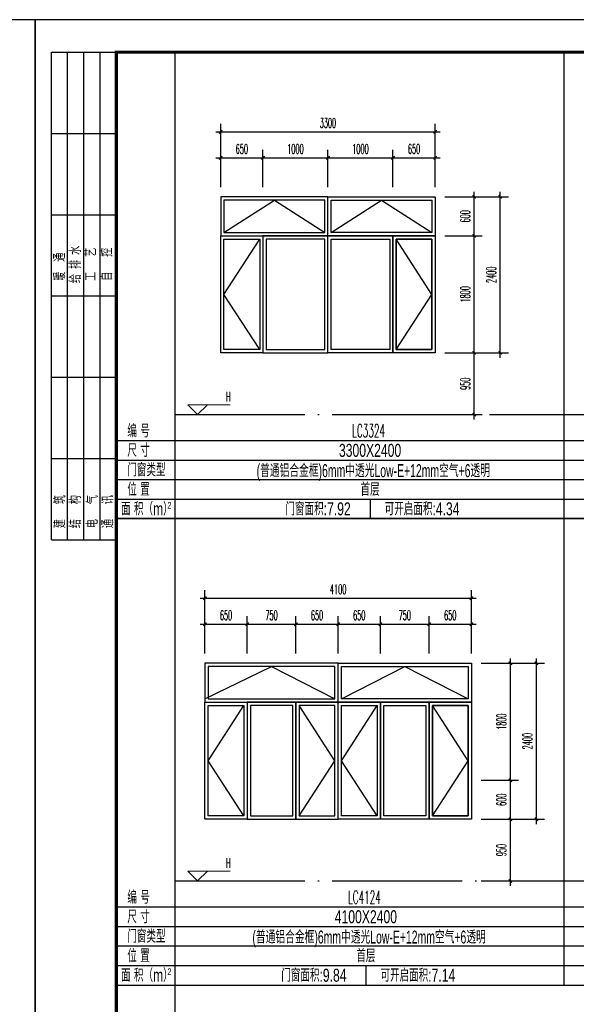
# Model space of a CAD drawing. Extents: x 1779708 to 7299578, y -1121471 to 88434.
# Tile 872 of 1056: x 6601736 to 6610300, y -959297 to -944150. Entities that reach past the tile are written whole.
import ezdxf
from ezdxf.enums import TextEntityAlignment as Align

# ---------------------------------------------------------------- set-up
doc = ezdxf.new("R2010")
doc.units = 0
doc.header["$LTSCALE"] = 1000
doc.header["$MEASUREMENT"] = 0
doc.linetypes.add('DOTE', pattern=[2.42, 2, -0.2, 0.02, -0.2])
doc.layers.get('0').update_dxf_attribs({"linetype": 'CONTINUOUS'})
doc.layers.get('Defpoints').update_dxf_attribs({"linetype": 'CONTINUOUS'})
doc.layers.add('DIM_ELEV', color=3, linetype='CONTINUOUS', lineweight=13)
for name, color, linetype in [('DOTE', 1, 'DOTE'), ('NONE', 7, 'CONTINUOUS'), ('PUB_DIM', 3, 'CONTINUOUS'), ('PUB_TAB', 7, 'CONTINUOUS'), ('PUB_TEXT', 7, 'CONTINUOUS'), ('PUB_TITLE', 4, 'CONTINUOUS'), ('WINDOW', 2, 'CONTINUOUS'), ('可见线', 6, 'CONTINUOUS'), ('立面细线', 114, 'CONTINUOUS')]:
    doc.layers.add(name, color=color, linetype=linetype)
doc.styles.add('_TCH_DIM', font='SIMPLEX.shx', dxfattribs={"width": 0.7, "bigfont": 'GBCBIG.shx'})
doc.styles.add('_TCH_DIM_T3', font='SIMPLEX.shx', dxfattribs={"width": 0.494118, "bigfont": 'GBCBIG.shx'})
doc.styles.add('dim_font', font='SIMPLEX.shx', dxfattribs={"width": 0.8})
doc.styles.get("Standard").update_dxf_attribs({"font": 'GBENOR', "bigfont": 'GBCBIG'})
doc.styles.add('华正字体', font='huazheng.shx', dxfattribs={"width": 0.7, "bigfont": 'hztxt.shx'})
doc.dimstyles.new('_TCH_ARCH&&50', dxfattribs={"dimtxt": 148.75, "dimasz": 50, "dimexe": 125, "dimexo": 150, "dimgap": 63.125, "dimtad": 1, "dimdec": 0, "dimzin": 0, "dimdsep": 46, "dimtxsty": '_TCH_DIM_T3', "dimblk": 'ARCHTICK', "dimcen": 0.09, "dimdle": 75, "dimclrt": 7, "dimazin": 2, "dimtfac": 1, "dimtdec": 0, "dimtix": 1, "dimtmove": 2, "dimatfit": 3, "dimfxl": 250, "dimtolj": 1, "dimtzin": 0, "dimarcsym": 0})

# ---------------------------------------------------------------- blocks, each defined once
blk = doc.blocks.new('$titleblk$00000095')
for p, q in [((-150, 20), (-150, 0)), ((-150, 20), (0, 20)), ((-125, 20), (-125, 0)), ((-100, 20), (-100, 0)), ((-75, 20), (-75, 0)), ((-75, 20), (-75, 0)), ((-50, 20), (-50, 0)), ((-25, 20), (-25, 0)), ((0, 20), (0, 0)), ((-150, 15), (-75, 15)), ((-75, 15), (0, 15)), ((-150, 10), (-75, 10)), ((-75, 10), (0, 10)), ((-150, 5), (-75, 5)), ((-75, 5), (0, 5))]:
    blk.add_line(p, q)
at = {"width": 0.8}
for s, p in [('建   筑', (-146.45, 15.65)), ('暖  通', (-70.35, 15.73)), ('结   构', (-146.45, 10.91)), ('给 排 水', (-71.03, 10.9)), ('电   气', (-146.45, 5.65)), ('工   艺', (-70.35, 6.13)), ('通   讯', (-146.45, 0.88)), ('自   控', (-70.35, 1.24))]:
    blk.add_text(s, height=3.509, dxfattribs=at).set_placement(p)
blk = doc.blocks.new('A$C3D8761CE')
at = {"layer": 'PUB_TITLE'}
blk.add_lwpolyline([(0, 0), (84100, 0), (84100, 59400), (0, 59400)], close=True, dxfattribs=at)
at = {"layer": 'PUB_TITLE', "const_width": 100}
blk.add_lwpolyline([(2500, 1000), (83100, 1000), (83100, 58400), (2500, 58400)], close=True, dxfattribs=at)
at = {"layer": 'PUB_TITLE', "xscale": 99.99999962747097, "yscale": 100.0000007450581, "zscale": 99.99999962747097, "rotation": 90}
blk.add_blockref('$titleblk$00000095', (2500, 58400), dxfattribs=at)
blk = doc.blocks.new('_ArchTick')
at = {"color": 0, "linetype": 'ByBlock', "const_width": 0.4}
blk.add_lwpolyline([(-0.5, -0.5), (0.5, 0.5)], dxfattribs=at)
blk = doc.blocks.new('*D3297')
at = {"layer": 'Defpoints', "color": 0, "transparency": 16777216}
for p in [(6608129, -946875), (6608729, -946875), (6608129, -947475)]:
    blk.add_point(p, dxfattribs=at)
at = {"layer": 'PUB_DIM', "color": 0, "lineweight": -2, "transparency": 16777216}
for p, q in [((6608729, -947550), (6608729, -946800)), ((6608279, -946875), (6608854, -946875)), ((6608279, -947475), (6608854, -947475))]:
    blk.add_line(p, q, dxfattribs=at)
at = {"layer": 'PUB_DIM', "color": 0, "lineweight": -2, "transparency": 16777216, "xscale": 50, "yscale": 50, "zscale": 50}
for p, rotation in [((6608729, -946875), 90), ((6608729, -947475), 270)]:
    blk.add_blockref('_ArchTick', p, dxfattribs=dict(at, rotation=rotation))
at = {"layer": 'PUB_DIM', "color": 7, "transparency": 16777216, "insert": (6608592, -947175), "char_height": 148.8, "attachment_point": 5, "rotation": 90, "style": '_TCH_DIM_T3'}
blk.add_mtext('\\A1;600', dxfattribs=at)
blk = doc.blocks.new('*D3298')
at = {"layer": 'Defpoints', "color": 0, "transparency": 16777216}
for p in [(6608129, -947475), (6608729, -947475), (6608129, -949275)]:
    blk.add_point(p, dxfattribs=at)
at = {"layer": 'PUB_DIM', "color": 0, "lineweight": -2, "transparency": 16777216}
for p, q in [((6608729, -949350), (6608729, -947400)), ((6608279, -947475), (6608854, -947475)), ((6608279, -949275), (6608854, -949275))]:
    blk.add_line(p, q, dxfattribs=at)
at = {"layer": 'PUB_DIM', "color": 0, "lineweight": -2, "transparency": 16777216, "xscale": 50, "yscale": 50, "zscale": 50}
for p, rotation in [((6608729, -947475), 90), ((6608729, -949275), 270)]:
    blk.add_blockref('_ArchTick', p, dxfattribs=dict(at, rotation=rotation))
at = {"layer": 'PUB_DIM', "color": 7, "transparency": 16777216, "insert": (6608592, -948375), "char_height": 148.8, "attachment_point": 5, "rotation": 90, "style": '_TCH_DIM_T3'}
blk.add_mtext('\\A1;1800', dxfattribs=at)
blk = doc.blocks.new('*D3299')
at = {"layer": 'Defpoints', "color": 0, "transparency": 16777216}
for p in [(6608129, -949275), (6608729, -949275), (6608129, -950225)]:
    blk.add_point(p, dxfattribs=at)
at = {"layer": 'PUB_DIM', "color": 0, "lineweight": -2, "transparency": 16777216}
for p, q in [((6608729, -950300), (6608729, -949200)), ((6608279, -949275), (6608854, -949275)), ((6608279, -950225), (6608854, -950225))]:
    blk.add_line(p, q, dxfattribs=at)
at = {"layer": 'PUB_DIM', "color": 0, "lineweight": -2, "transparency": 16777216, "xscale": 50, "yscale": 50, "zscale": 50}
for p, rotation in [((6608729, -949275), 90), ((6608729, -950225), 270)]:
    blk.add_blockref('_ArchTick', p, dxfattribs=dict(at, rotation=rotation))
at = {"layer": 'PUB_DIM', "color": 7, "transparency": 16777216, "insert": (6608592, -949750), "char_height": 148.8, "attachment_point": 5, "rotation": 90, "style": '_TCH_DIM_T3'}
blk.add_mtext('\\A1;950', dxfattribs=at)
blk = doc.blocks.new('*D3300')
at = {"layer": 'Defpoints', "color": 0, "transparency": 16777216}
for p in [(6605479, -946275), (6604829, -946875), (6605479, -946875)]:
    blk.add_point(p, dxfattribs=at)
at = {"layer": 'PUB_DIM', "color": 0, "lineweight": -2, "transparency": 16777216}
for p, q in [((6604829, -946725), (6604829, -946150)), ((6605479, -946725), (6605479, -946150)), ((6604754, -946275), (6605554, -946275))]:
    blk.add_line(p, q, dxfattribs=at)
at = {"layer": 'PUB_DIM', "color": 0, "lineweight": -2, "transparency": 16777216, "xscale": 50, "yscale": 50, "zscale": 50, "rotation": 180}
blk.add_blockref('_ArchTick', (6604829, -946275), dxfattribs=at)
at = {"layer": 'PUB_DIM', "color": 0, "lineweight": -2, "transparency": 16777216, "xscale": 50, "yscale": 50, "zscale": 50}
blk.add_blockref('_ArchTick', (6605479, -946275), dxfattribs=at)
at = {"layer": 'PUB_DIM', "color": 7, "transparency": 16777216, "insert": (6605154, -946137), "char_height": 148.8, "attachment_point": 5, "style": '_TCH_DIM_T3'}
blk.add_mtext('\\A1;650', dxfattribs=at)
blk = doc.blocks.new('*D3301')
at = {"layer": 'Defpoints', "color": 0, "transparency": 16777216}
for p in [(6606479, -946275), (6605479, -946875), (6606479, -946875)]:
    blk.add_point(p, dxfattribs=at)
at = {"layer": 'PUB_DIM', "color": 0, "lineweight": -2, "transparency": 16777216}
for p, q in [((6605479, -946725), (6605479, -946150)), ((6606479, -946725), (6606479, -946150)), ((6605404, -946275), (6606554, -946275))]:
    blk.add_line(p, q, dxfattribs=at)
at = {"layer": 'PUB_DIM', "color": 0, "lineweight": -2, "transparency": 16777216, "xscale": 50, "yscale": 50, "zscale": 50, "rotation": 180}
blk.add_blockref('_ArchTick', (6605479, -946275), dxfattribs=at)
at = {"layer": 'PUB_DIM', "color": 0, "lineweight": -2, "transparency": 16777216, "xscale": 50, "yscale": 50, "zscale": 50}
blk.add_blockref('_ArchTick', (6606479, -946275), dxfattribs=at)
at = {"layer": 'PUB_DIM', "color": 7, "transparency": 16777216, "insert": (6605979, -946137), "char_height": 148.8, "attachment_point": 5, "style": '_TCH_DIM_T3'}
blk.add_mtext('\\A1;1000', dxfattribs=at)
blk = doc.blocks.new('*D3302')
at = {"layer": 'Defpoints', "color": 0, "transparency": 16777216}
for p in [(6607479, -946275), (6606479, -946875), (6607479, -946875)]:
    blk.add_point(p, dxfattribs=at)
at = {"layer": 'PUB_DIM', "color": 0, "lineweight": -2, "transparency": 16777216}
for p, q in [((6606479, -946725), (6606479, -946150)), ((6607479, -946725), (6607479, -946150)), ((6606404, -946275), (6607554, -946275))]:
    blk.add_line(p, q, dxfattribs=at)
at = {"layer": 'PUB_DIM', "color": 0, "lineweight": -2, "transparency": 16777216, "xscale": 50, "yscale": 50, "zscale": 50, "rotation": 180}
blk.add_blockref('_ArchTick', (6606479, -946275), dxfattribs=at)
at = {"layer": 'PUB_DIM', "color": 0, "lineweight": -2, "transparency": 16777216, "xscale": 50, "yscale": 50, "zscale": 50}
blk.add_blockref('_ArchTick', (6607479, -946275), dxfattribs=at)
at = {"layer": 'PUB_DIM', "color": 7, "transparency": 16777216, "insert": (6606979, -946137), "char_height": 148.8, "attachment_point": 5, "style": '_TCH_DIM_T3'}
blk.add_mtext('\\A1;1000', dxfattribs=at)
blk = doc.blocks.new('*D3303')
at = {"layer": 'Defpoints', "color": 0, "transparency": 16777216}
for p in [(6608129, -946275), (6607479, -946875), (6608129, -946875)]:
    blk.add_point(p, dxfattribs=at)
at = {"layer": 'PUB_DIM', "color": 0, "lineweight": -2, "transparency": 16777216}
for p, q in [((6607479, -946725), (6607479, -946150)), ((6608129, -946725), (6608129, -946150)), ((6607404, -946275), (6608204, -946275))]:
    blk.add_line(p, q, dxfattribs=at)
at = {"layer": 'PUB_DIM', "color": 0, "lineweight": -2, "transparency": 16777216, "xscale": 50, "yscale": 50, "zscale": 50, "rotation": 180}
blk.add_blockref('_ArchTick', (6607479, -946275), dxfattribs=at)
at = {"layer": 'PUB_DIM', "color": 0, "lineweight": -2, "transparency": 16777216, "xscale": 50, "yscale": 50, "zscale": 50}
blk.add_blockref('_ArchTick', (6608129, -946275), dxfattribs=at)
at = {"layer": 'PUB_DIM', "color": 7, "transparency": 16777216, "insert": (6607804, -946137), "char_height": 148.8, "attachment_point": 5, "style": '_TCH_DIM_T3'}
blk.add_mtext('\\A1;650', dxfattribs=at)
blk = doc.blocks.new('*D3304')
at = {"layer": 'Defpoints', "color": 0, "transparency": 16777216}
for p in [(6608129, -945875), (6604829, -946725), (6608129, -946725)]:
    blk.add_point(p, dxfattribs=at)
at = {"layer": 'PUB_DIM', "color": 0, "lineweight": -2, "transparency": 16777216}
for p, q in [((6604829, -946575), (6604829, -945750)), ((6608129, -946575), (6608129, -945750)), ((6604754, -945875), (6608204, -945875))]:
    blk.add_line(p, q, dxfattribs=at)
at = {"layer": 'PUB_DIM', "color": 0, "lineweight": -2, "transparency": 16777216, "xscale": 50, "yscale": 50, "zscale": 50, "rotation": 180}
blk.add_blockref('_ArchTick', (6604829, -945875), dxfattribs=at)
at = {"layer": 'PUB_DIM', "color": 0, "lineweight": -2, "transparency": 16777216, "xscale": 50, "yscale": 50, "zscale": 50}
blk.add_blockref('_ArchTick', (6608129, -945875), dxfattribs=at)
at = {"layer": 'PUB_DIM', "color": 7, "transparency": 16777216, "insert": (6606479, -945738), "char_height": 148.8, "attachment_point": 5, "style": '_TCH_DIM_T3'}
blk.add_mtext('\\A1;3300', dxfattribs=at)
blk = doc.blocks.new('*D3305')
at = {"layer": 'Defpoints', "color": 0, "transparency": 16777216}
for p in [(6608279, -946875), (6609130, -946875), (6608279, -949275)]:
    blk.add_point(p, dxfattribs=at)
at = {"layer": 'PUB_DIM', "color": 0, "lineweight": -2, "transparency": 16777216}
for p, q in [((6609130, -949350), (6609130, -946800)), ((6608429, -946875), (6609255, -946875)), ((6608429, -949275), (6609255, -949275))]:
    blk.add_line(p, q, dxfattribs=at)
at = {"layer": 'PUB_DIM', "color": 0, "lineweight": -2, "transparency": 16777216, "xscale": 50, "yscale": 50, "zscale": 50}
for p, rotation in [((6609130, -946875), 90), ((6609130, -949275), 270)]:
    blk.add_blockref('_ArchTick', p, dxfattribs=dict(at, rotation=rotation))
at = {"layer": 'PUB_DIM', "color": 7, "transparency": 16777216, "insert": (6608992, -948075), "char_height": 148.8, "attachment_point": 5, "rotation": 90, "style": '_TCH_DIM_T3'}
blk.add_mtext('\\A1;2400', dxfattribs=at)
blk = doc.blocks.new('*D3351')
at = {"layer": 'Defpoints', "color": 0, "transparency": 16777216}
for p in [(6608686, -954050), (6609286, -954050), (6608686, -955850)]:
    blk.add_point(p, dxfattribs=at)
at = {"layer": 'PUB_DIM', "color": 0, "lineweight": -2, "transparency": 16777216}
for p, q in [((6608836, -954050), (6609411, -954050)), ((6609286, -955925), (6609286, -953975)), ((6608836, -955850), (6609411, -955850))]:
    blk.add_line(p, q, dxfattribs=at)
at = {"layer": 'PUB_DIM', "color": 0, "lineweight": -2, "transparency": 16777216, "xscale": 50, "yscale": 50, "zscale": 50}
for p, rotation in [((6609286, -954050), 90), ((6609286, -955850), 270)]:
    blk.add_blockref('_ArchTick', p, dxfattribs=dict(at, rotation=rotation))
at = {"layer": 'PUB_DIM', "color": 7, "transparency": 16777216, "insert": (6609149, -954950), "char_height": 148.8, "attachment_point": 5, "rotation": 90, "style": '_TCH_DIM_T3'}
blk.add_mtext('\\A1;1800', dxfattribs=at)
blk = doc.blocks.new('*D3352')
at = {"layer": 'Defpoints', "color": 0, "transparency": 16777216}
for p in [(6608686, -955850), (6609286, -955850), (6608686, -956450)]:
    blk.add_point(p, dxfattribs=at)
at = {"layer": 'PUB_DIM', "color": 0, "lineweight": -2, "transparency": 16777216}
for p, q in [((6609286, -956525), (6609286, -955775)), ((6608836, -955850), (6609411, -955850)), ((6608836, -956450), (6609411, -956450))]:
    blk.add_line(p, q, dxfattribs=at)
at = {"layer": 'PUB_DIM', "color": 0, "lineweight": -2, "transparency": 16777216, "xscale": 50, "yscale": 50, "zscale": 50}
for p, rotation in [((6609286, -955850), 90), ((6609286, -956450), 270)]:
    blk.add_blockref('_ArchTick', p, dxfattribs=dict(at, rotation=rotation))
at = {"layer": 'PUB_DIM', "color": 7, "transparency": 16777216, "insert": (6609149, -956150), "char_height": 148.8, "attachment_point": 5, "rotation": 90, "style": '_TCH_DIM_T3'}
blk.add_mtext('\\A1;600', dxfattribs=at)
blk = doc.blocks.new('*D3353')
at = {"layer": 'Defpoints', "color": 0, "transparency": 16777216}
for p in [(6608686, -956450), (6609286, -956450), (6608686, -957400)]:
    blk.add_point(p, dxfattribs=at)
at = {"layer": 'PUB_DIM', "color": 0, "lineweight": -2, "transparency": 16777216}
for p, q in [((6609286, -957475), (6609286, -956375)), ((6608836, -956450), (6609411, -956450)), ((6608836, -957400), (6609411, -957400))]:
    blk.add_line(p, q, dxfattribs=at)
at = {"layer": 'PUB_DIM', "color": 0, "lineweight": -2, "transparency": 16777216, "xscale": 50, "yscale": 50, "zscale": 50}
for p, rotation in [((6609286, -956450), 90), ((6609286, -957400), 270)]:
    blk.add_blockref('_ArchTick', p, dxfattribs=dict(at, rotation=rotation))
at = {"layer": 'PUB_DIM', "color": 7, "transparency": 16777216, "insert": (6609149, -956925), "char_height": 148.8, "attachment_point": 5, "rotation": 90, "style": '_TCH_DIM_T3'}
blk.add_mtext('\\A1;950', dxfattribs=at)
blk = doc.blocks.new('*D3354')
at = {"layer": 'Defpoints', "color": 0, "transparency": 16777216}
for p in [(6605236, -953450), (6604586, -954050), (6605236, -954050)]:
    blk.add_point(p, dxfattribs=at)
at = {"layer": 'PUB_DIM', "color": 0, "lineweight": -2, "transparency": 16777216}
for p, q in [((6604586, -953900), (6604586, -953325)), ((6605236, -953900), (6605236, -953325)), ((6604511, -953450), (6605311, -953450))]:
    blk.add_line(p, q, dxfattribs=at)
at = {"layer": 'PUB_DIM', "color": 0, "lineweight": -2, "transparency": 16777216, "xscale": 50, "yscale": 50, "zscale": 50, "rotation": 180}
blk.add_blockref('_ArchTick', (6604586, -953450), dxfattribs=at)
at = {"layer": 'PUB_DIM', "color": 0, "lineweight": -2, "transparency": 16777216, "xscale": 50, "yscale": 50, "zscale": 50}
blk.add_blockref('_ArchTick', (6605236, -953450), dxfattribs=at)
at = {"layer": 'PUB_DIM', "color": 7, "transparency": 16777216, "insert": (6604911, -953312), "char_height": 148.8, "attachment_point": 5, "style": '_TCH_DIM_T3'}
blk.add_mtext('\\A1;650', dxfattribs=at)
blk = doc.blocks.new('*D3355')
at = {"layer": 'Defpoints', "color": 0, "transparency": 16777216}
for p in [(6605986, -953450), (6605236, -954050), (6605986, -954050)]:
    blk.add_point(p, dxfattribs=at)
at = {"layer": 'PUB_DIM', "color": 0, "lineweight": -2, "transparency": 16777216}
for p, q in [((6605236, -953900), (6605236, -953325)), ((6605986, -953900), (6605986, -953325)), ((6605161, -953450), (6606061, -953450))]:
    blk.add_line(p, q, dxfattribs=at)
at = {"layer": 'PUB_DIM', "color": 0, "lineweight": -2, "transparency": 16777216, "xscale": 50, "yscale": 50, "zscale": 50, "rotation": 180}
blk.add_blockref('_ArchTick', (6605236, -953450), dxfattribs=at)
at = {"layer": 'PUB_DIM', "color": 0, "lineweight": -2, "transparency": 16777216, "xscale": 50, "yscale": 50, "zscale": 50}
blk.add_blockref('_ArchTick', (6605986, -953450), dxfattribs=at)
at = {"layer": 'PUB_DIM', "color": 7, "transparency": 16777216, "insert": (6605611, -953312), "char_height": 148.8, "attachment_point": 5, "style": '_TCH_DIM_T3'}
blk.add_mtext('\\A1;750', dxfattribs=at)
blk = doc.blocks.new('*D3356')
at = {"layer": 'Defpoints', "color": 0, "transparency": 16777216}
for p in [(6606636, -953450), (6605986, -954050), (6606636, -954050)]:
    blk.add_point(p, dxfattribs=at)
at = {"layer": 'PUB_DIM', "color": 0, "lineweight": -2, "transparency": 16777216}
for p, q in [((6605986, -953900), (6605986, -953325)), ((6606636, -953900), (6606636, -953325)), ((6605911, -953450), (6606711, -953450))]:
    blk.add_line(p, q, dxfattribs=at)
at = {"layer": 'PUB_DIM', "color": 0, "lineweight": -2, "transparency": 16777216, "xscale": 50, "yscale": 50, "zscale": 50, "rotation": 180}
blk.add_blockref('_ArchTick', (6605986, -953450), dxfattribs=at)
at = {"layer": 'PUB_DIM', "color": 0, "lineweight": -2, "transparency": 16777216, "xscale": 50, "yscale": 50, "zscale": 50}
blk.add_blockref('_ArchTick', (6606636, -953450), dxfattribs=at)
at = {"layer": 'PUB_DIM', "color": 7, "transparency": 16777216, "insert": (6606311, -953312), "char_height": 148.8, "attachment_point": 5, "style": '_TCH_DIM_T3'}
blk.add_mtext('\\A1;650', dxfattribs=at)
blk = doc.blocks.new('*D3357')
at = {"layer": 'Defpoints', "color": 0, "transparency": 16777216}
for p in [(6607286, -953450), (6606636, -954050), (6607286, -954050)]:
    blk.add_point(p, dxfattribs=at)
at = {"layer": 'PUB_DIM', "color": 0, "lineweight": -2, "transparency": 16777216}
for p, q in [((6606636, -953900), (6606636, -953325)), ((6607286, -953900), (6607286, -953325)), ((6606561, -953450), (6607361, -953450))]:
    blk.add_line(p, q, dxfattribs=at)
at = {"layer": 'PUB_DIM', "color": 0, "lineweight": -2, "transparency": 16777216, "xscale": 50, "yscale": 50, "zscale": 50, "rotation": 180}
blk.add_blockref('_ArchTick', (6606636, -953450), dxfattribs=at)
at = {"layer": 'PUB_DIM', "color": 0, "lineweight": -2, "transparency": 16777216, "xscale": 50, "yscale": 50, "zscale": 50}
blk.add_blockref('_ArchTick', (6607286, -953450), dxfattribs=at)
at = {"layer": 'PUB_DIM', "color": 7, "transparency": 16777216, "insert": (6606961, -953312), "char_height": 148.8, "attachment_point": 5, "style": '_TCH_DIM_T3'}
blk.add_mtext('\\A1;650', dxfattribs=at)
blk = doc.blocks.new('*D3358')
at = {"layer": 'Defpoints', "color": 0, "transparency": 16777216}
for p in [(6608036, -953450), (6607286, -954050), (6608036, -954050)]:
    blk.add_point(p, dxfattribs=at)
at = {"layer": 'PUB_DIM', "color": 0, "lineweight": -2, "transparency": 16777216}
for p, q in [((6607286, -953900), (6607286, -953325)), ((6608036, -953900), (6608036, -953325)), ((6607211, -953450), (6608111, -953450))]:
    blk.add_line(p, q, dxfattribs=at)
at = {"layer": 'PUB_DIM', "color": 0, "lineweight": -2, "transparency": 16777216, "xscale": 50, "yscale": 50, "zscale": 50, "rotation": 180}
blk.add_blockref('_ArchTick', (6607286, -953450), dxfattribs=at)
at = {"layer": 'PUB_DIM', "color": 0, "lineweight": -2, "transparency": 16777216, "xscale": 50, "yscale": 50, "zscale": 50}
blk.add_blockref('_ArchTick', (6608036, -953450), dxfattribs=at)
at = {"layer": 'PUB_DIM', "color": 7, "transparency": 16777216, "insert": (6607661, -953312), "char_height": 148.8, "attachment_point": 5, "style": '_TCH_DIM_T3'}
blk.add_mtext('\\A1;750', dxfattribs=at)
blk = doc.blocks.new('*D3359')
at = {"layer": 'Defpoints', "color": 0, "transparency": 16777216}
for p in [(6608686, -953450), (6608036, -954050), (6608686, -954050)]:
    blk.add_point(p, dxfattribs=at)
at = {"layer": 'PUB_DIM', "color": 0, "lineweight": -2, "transparency": 16777216}
for p, q in [((6608036, -953900), (6608036, -953325)), ((6608686, -953900), (6608686, -953325)), ((6607961, -953450), (6608761, -953450))]:
    blk.add_line(p, q, dxfattribs=at)
at = {"layer": 'PUB_DIM', "color": 0, "lineweight": -2, "transparency": 16777216, "xscale": 50, "yscale": 50, "zscale": 50, "rotation": 180}
blk.add_blockref('_ArchTick', (6608036, -953450), dxfattribs=at)
at = {"layer": 'PUB_DIM', "color": 0, "lineweight": -2, "transparency": 16777216, "xscale": 50, "yscale": 50, "zscale": 50}
blk.add_blockref('_ArchTick', (6608686, -953450), dxfattribs=at)
at = {"layer": 'PUB_DIM', "color": 7, "transparency": 16777216, "insert": (6608361, -953312), "char_height": 148.8, "attachment_point": 5, "style": '_TCH_DIM_T3'}
blk.add_mtext('\\A1;650', dxfattribs=at)
blk = doc.blocks.new('*D3360')
at = {"layer": 'Defpoints', "color": 0, "transparency": 16777216}
for p in [(6608686, -953050), (6604586, -953900), (6608686, -953900)]:
    blk.add_point(p, dxfattribs=at)
at = {"layer": 'PUB_DIM', "color": 0, "lineweight": -2, "transparency": 16777216}
for p, q in [((6604586, -953750), (6604586, -952925)), ((6608686, -953750), (6608686, -952925)), ((6604511, -953050), (6608761, -953050))]:
    blk.add_line(p, q, dxfattribs=at)
at = {"layer": 'PUB_DIM', "color": 0, "lineweight": -2, "transparency": 16777216, "xscale": 50, "yscale": 50, "zscale": 50, "rotation": 180}
blk.add_blockref('_ArchTick', (6604586, -953050), dxfattribs=at)
at = {"layer": 'PUB_DIM', "color": 0, "lineweight": -2, "transparency": 16777216, "xscale": 50, "yscale": 50, "zscale": 50}
blk.add_blockref('_ArchTick', (6608686, -953050), dxfattribs=at)
at = {"layer": 'PUB_DIM', "color": 7, "transparency": 16777216, "insert": (6606636, -952913), "char_height": 148.8, "attachment_point": 5, "style": '_TCH_DIM_T3'}
blk.add_mtext('\\A1;4100', dxfattribs=at)
blk = doc.blocks.new('*D3361')
at = {"layer": 'Defpoints', "color": 0, "transparency": 16777216}
for p in [(6608836, -954050), (6609687, -954050), (6608836, -956450)]:
    blk.add_point(p, dxfattribs=at)
at = {"layer": 'PUB_DIM', "color": 0, "lineweight": -2, "transparency": 16777216}
for p, q in [((6608986, -954050), (6609812, -954050)), ((6609687, -956525), (6609687, -953975)), ((6608986, -956450), (6609812, -956450))]:
    blk.add_line(p, q, dxfattribs=at)
at = {"layer": 'PUB_DIM', "color": 0, "lineweight": -2, "transparency": 16777216, "xscale": 50, "yscale": 50, "zscale": 50}
for p, rotation in [((6609687, -954050), 90), ((6609687, -956450), 270)]:
    blk.add_blockref('_ArchTick', p, dxfattribs=dict(at, rotation=rotation))
at = {"layer": 'PUB_DIM', "color": 7, "transparency": 16777216, "insert": (6609549, -955250), "char_height": 148.8, "attachment_point": 5, "rotation": 90, "style": '_TCH_DIM_T3'}
blk.add_mtext('\\A1;2400', dxfattribs=at)

msp = doc.modelspace()

# ---------------------------------------------------------------- linework, layer by layer
msp.add_line((6640023.1, -951825.2), (6603223.1, -951825.2))
msp.add_line((6640023.1, -951825.2), (6603223.1, -951825.2))
at = {"layer": 'DIM_ELEV'}
for p, q in [((6604473.1, -950225.2), (6604323.1, -950075.2)), ((6604323.1, -950075.2), (6604974.6, -950075.2)), ((6604473.1, -950225.2), (6604623.1, -950075.2)), ((6604123.1, -950225.2), (6604623.1, -950225.2)), ((6604473.1, -957400.2), (6604323.1, -957250.2)), ((6604323.1, -957250.2), (6604974.6, -957250.2)), ((6604473.1, -957400.2), (6604623.1, -957250.2)), ((6604123.1, -957400.2), (6604623.1, -957400.2))]:
    msp.add_line(p, q, dxfattribs=at)
at = {"layer": 'DOTE'}
for p, q in [((6604123.1, -950225.2), (6640023.1, -950225.2)), ((6604123.1, -957400.2), (6640023.1, -957400.2))]:
    msp.add_line(p, q, dxfattribs=at)
at = {"layer": 'PUB_TAB'}
for p, q in [((6604123.1, -944650.2), (6604123.1, -973350.2)), ((6610106.4, -944650.2), (6610106.4, -959000.2)), ((6603223.1, -950625.2), (6640023.1, -950625.2)), ((6603223.1, -950925.2), (6640023.1, -950925.2)), ((6603223.1, -951225.2), (6640023.1, -951225.2)), ((6603223.1, -951525.2), (6640023.1, -951525.2)), ((6607127.1, -951525.2), (6607127.1, -951825.2)), ((6603223.1, -951825.2), (6640023.1, -951825.2)), ((6603223.1, -957800.2), (6640023.1, -957800.2)), ((6603223.1, -958100.2), (6640023.1, -958100.2)), ((6603223.1, -958400.2), (6640023.1, -958400.2)), ((6603223.1, -958700.2), (6640023.1, -958700.2)), ((6607062.5, -958700.2), (6607062.5, -959000.2)), ((6603223.1, -959000.2), (6640023.1, -959000.2))]:
    msp.add_line(p, q, dxfattribs=at)
at = {"layer": 'WINDOW'}
for points in [[(6604829, -947475.2), (6606479, -947475.2), (6606479, -946875.2), (6604829, -946875.2)], [(6606479, -946875.2), (6608129, -946875.2), (6608129, -947475.2), (6606479, -947475.2)], [(6605479, -949275.2), (6604829, -949275.2), (6604829, -947475.2), (6605479, -947475.2)], [(6606479, -947475.2), (6605479, -947475.2), (6605479, -949275.2), (6606479, -949275.2)], [(6607479, -949275.2), (6606479, -949275.2), (6606479, -947475.2), (6607479, -947475.2)], [(6607479, -947475.2), (6608129, -947475.2), (6608129, -949275.2), (6607479, -949275.2)], [(6604586.2, -954650.2), (6606636.2, -954650.2), (6606636.2, -954050.2), (6604586.2, -954050.2)], [(6606636.2, -954050.2), (6608686.2, -954050.2), (6608686.2, -954650.2), (6606636.2, -954650.2)], [(6605236.2, -956450.2), (6604586.2, -956450.2), (6604586.2, -954650.2), (6605236.2, -954650.2)], [(6605236.2, -956450.2), (6605986.2, -956450.2), (6605986.2, -954650.2), (6605236.2, -954650.2)], [(6605986.2, -956450.2), (6606636.2, -956450.2), (6606636.2, -954650.2), (6605986.2, -954650.2)], [(6607286.2, -956450.2), (6606636.2, -956450.2), (6606636.2, -954650.2), (6607286.2, -954650.2)], [(6608036.2, -956450.2), (6607286.2, -956450.2), (6607286.2, -954650.2), (6608036.2, -954650.2)], [(6608036.2, -954650.2), (6608686.2, -954650.2), (6608686.2, -956450.2), (6608036.2, -956450.2)]]:
    msp.add_lwpolyline(points, close=True, dxfattribs=at)
at = {"layer": '立面细线'}
for points in [[(6604879, -947425.2), (6606429, -947425.2), (6606429, -946925.2), (6604879, -946925.2)], [(6606529, -946925.2), (6608079, -946925.2), (6608079, -947425.2), (6606529, -947425.2)], [(6605429, -949225.2), (6604879, -949225.2), (6604879, -947525.2), (6605429, -947525.2)], [(6606429, -947525.2), (6605529, -947525.2), (6605529, -949225.2), (6606429, -949225.2)], [(6607429, -949225.2), (6606529, -949225.2), (6606529, -947525.2), (6607429, -947525.2)], [(6607529, -947525.2), (6608079, -947525.2), (6608079, -949225.2), (6607529, -949225.2)], [(6604636.2, -954600.2), (6606586.2, -954600.2), (6606586.2, -954100.2), (6604636.2, -954100.2)], [(6606686.2, -954100.2), (6608636.2, -954100.2), (6608636.2, -954600.2), (6606686.2, -954600.2)], [(6605186.2, -956400.2), (6604636.2, -956400.2), (6604636.2, -954700.2), (6605186.2, -954700.2)], [(6605286.2, -956400.2), (6605936.2, -956400.2), (6605936.2, -954700.2), (6605286.2, -954700.2)], [(6607986.2, -956400.2), (6607336.2, -956400.2), (6607336.2, -954700.2), (6607986.2, -954700.2)], [(6608086.2, -954700.2), (6608636.2, -954700.2), (6608636.2, -956400.2), (6608086.2, -956400.2)]]:
    msp.add_lwpolyline(points, close=True, dxfattribs=at)
for points in [[(6604879, -947425.2), (6605654, -946925.2), (6606429, -947425.2)], [(6606529, -947425.2), (6607304, -946925.2), (6608079, -947425.2)], [(6605429, -949225.2), (6604879, -949225.2), (6604879, -947525.2), (6605429, -947525.2), (6605429, -949225.2), (6604879, -948375.2), (6605429, -947525.2)], [(6607529, -949225.2), (6608079, -949225.2), (6608079, -947525.2), (6607529, -947525.2), (6607529, -949225.2), (6608079, -948375.2), (6607529, -947525.2)], [(6604586.2, -954600.2), (6605611.2, -954100.2), (6606586.2, -954600.2)], [(6606686.2, -954600.2), (6607661.2, -954100.2), (6608636.2, -954600.2)], [(6605186.2, -956400.2), (6604636.2, -956400.2), (6604636.2, -954700.2), (6605186.2, -954700.2), (6605186.2, -956400.2), (6604636.2, -955550.2), (6605186.2, -954700.2)], [(6606036.2, -956400.2), (6606586.2, -956400.2), (6606586.2, -954700.2), (6606036.2, -954700.2), (6606036.2, -956400.2), (6606586.2, -955550.2), (6606036.2, -954700.2)], [(6607236.2, -956400.2), (6606686.2, -956400.2), (6606686.2, -954700.2), (6607236.2, -954700.2), (6607236.2, -956400.2), (6606686.2, -955550.2), (6607236.2, -954700.2)], [(6608086.2, -956400.2), (6608636.2, -956400.2), (6608636.2, -954700.2), (6608086.2, -954700.2), (6608086.2, -956400.2), (6608636.2, -955550.2), (6608086.2, -954700.2)]]:
    msp.add_lwpolyline(points, dxfattribs=at)

# ---------------------------------------------------------------- block references
at = {"layer": '可见线', "xscale": 0.5, "yscale": 0.5, "zscale": 0.5}
for p in [(6559923.1, -973850.2), (6601973.1, -973850.2)]:
    msp.add_blockref('A$C3D8761CE', p, dxfattribs=at)

# ---------------------------------------------------------------- texts
at = {"layer": 'NONE', "style": 'dim_font', "width": 0.5}
for s, p in [('LC3324', (6606851.6, -950574)), ('LC4124', (6606787.1, -957749))]:
    msp.add_text(s, height=200, dxfattribs=at).set_placement(p)
at = {"layer": 'PUB_TAB', "style": '华正字体', "width": 0.7}
for s, p in [('3300X2400', (6607127.1, -950875.2)), ('首层', (6607127.1, -951475.2)), ('门窗面积:7.92', (6606327.1, -951775.2)), ('可开启面积:4.34', (6607927.1, -951775.2)), ('4100X2400', (6607062.5, -958050.2)), ('首层', (6607062.5, -958650.2)), ('门窗面积:9.84', (6606262.5, -958950.2)), ('可开启面积:7.14', (6607862.5, -958950.2))]:
    msp.add_text(s, height=200, dxfattribs=at).set_placement(p, align=Align.CENTER)
at = {"layer": 'PUB_TEXT'}
for s, height, style, width, p in [('H', 148.8, '_TCH_DIM', 0.494118, (6604910.6, -950025.1)), ('编 号', 200, '华正字体', 0.7, (6603392.1, -950575.2)), ('尺 寸', 200, '华正字体', 0.7, (6603392.1, -950875.2)), ('门窗类型', 200, '华正字体', 0.7, (6603392.1, -951175.2)), ('位 置', 200, '华正字体', 0.7, (6603392.1, -951475.2)), ('面 积（m）', 200, '华正字体', 0.7, (6603294.1, -951775.2)), ('2', 100, '华正字体', 0.7, (6604008.7, -951670.5)), ('H', 148.8, '_TCH_DIM', 0.494118, (6604910.6, -957200.1)), ('编 号', 200, '华正字体', 0.7, (6603392.1, -957750.2)), ('尺 寸', 200, '华正字体', 0.7, (6603392.1, -958050.2)), ('门窗类型', 200, '华正字体', 0.7, (6603392.1, -958350.2)), ('位 置', 200, '华正字体', 0.7, (6603392.1, -958650.2)), ('面 积（m）', 200, '华正字体', 0.7, (6603294.1, -958950.2)), ('2', 100, '华正字体', 0.7, (6604008.7, -958845.5))]:
    msp.add_text(s, height=height, dxfattribs=dict(at, style=style, width=width)).set_placement(p)
at = {"layer": 'PUB_TEXT', "style": '华正字体', "width": 0.6}
for p in [(6607176.7, -951187.8), (6607112.1, -958362.8)]:
    msp.add_text('(普通铝合金框)6mm中透光Low-E+12mm空气+6透明', height=200, dxfattribs=at).set_placement(p, align=Align.CENTER)

# ---------------------------------------------------------------- dimensions: what is measured, and where the dimension line sits
at = {"layer": 'PUB_DIM'}
for p1, p2, distance, picture, middle in [((6604829, -946725.2), (6608129, -946725.2), 849.9, '*D3304', (6606479, -945737.8)), ((6604829, -946875.2), (6605479, -946875.2), 600.4, '*D3300', (6605154, -946137.3)), ((6605479, -946875.2), (6606479, -946875.2), 600.4, '*D3301', (6605979, -946137.3)), ((6606479, -946875.2), (6607479, -946875.2), 600.4, '*D3302', (6606979, -946137.3)), ((6607479, -946875.2), (6608129, -946875.2), 600.4, '*D3303', (6607804, -946137.3)), ((6608129, -947475.2), (6608129, -946875.2), -600.3, '*D3297', (6608591.8, -947175.2)), ((6608279, -949275.2), (6608279, -946875.2), -850.5, '*D3305', (6608992, -948075.2)), ((6608129, -949275.2), (6608129, -947475.2), -600.3, '*D3298', (6608591.8, -948375.2)), ((6608129, -950225.2), (6608129, -949275.2), -600.3, '*D3299', (6608591.8, -949750.2)), ((6604586.2, -953900.2), (6608686.2, -953900.2), 849.9, '*D3360', (6606636.2, -952912.8)), ((6604586.2, -954050.2), (6605236.2, -954050.2), 600.4, '*D3354', (6604911.2, -953312.3)), ((6605236.2, -954050.2), (6605986.2, -954050.2), 600.4, '*D3355', (6605611.2, -953312.3)), ((6605986.2, -954050.2), (6606636.2, -954050.2), 600.4, '*D3356', (6606311.2, -953312.3)), ((6606636.2, -954050.2), (6607286.2, -954050.2), 600.4, '*D3357', (6606961.2, -953312.3)), ((6607286.2, -954050.2), (6608036.2, -954050.2), 600.4, '*D3358', (6607661.2, -953312.3)), ((6608036.2, -954050.2), (6608686.2, -954050.2), 600.4, '*D3359', (6608361.2, -953312.3)), ((6608686.2, -955850.2), (6608686.2, -954050.2), -600.3, '*D3351', (6609148.9, -954950.2)), ((6608836.2, -956450.2), (6608836.2, -954050.2), -850.5, '*D3361', (6609549.1, -955250.2)), ((6608686.2, -956450.2), (6608686.2, -955850.2), -600.3, '*D3352', (6609148.9, -956150.2)), ((6608686.2, -957400.2), (6608686.2, -956450.2), -600.3, '*D3353', (6609148.9, -956925.2))]:
    dim = msp.add_aligned_dim(p1=p1, p2=p2, distance=distance, dimstyle='_TCH_ARCH&&50', dxfattribs=at)
    dim.commit()
    dim.dimension.update_dxf_attribs({"geometry": picture, "text_midpoint": middle})

doc.saveas('drawing.dxf')
